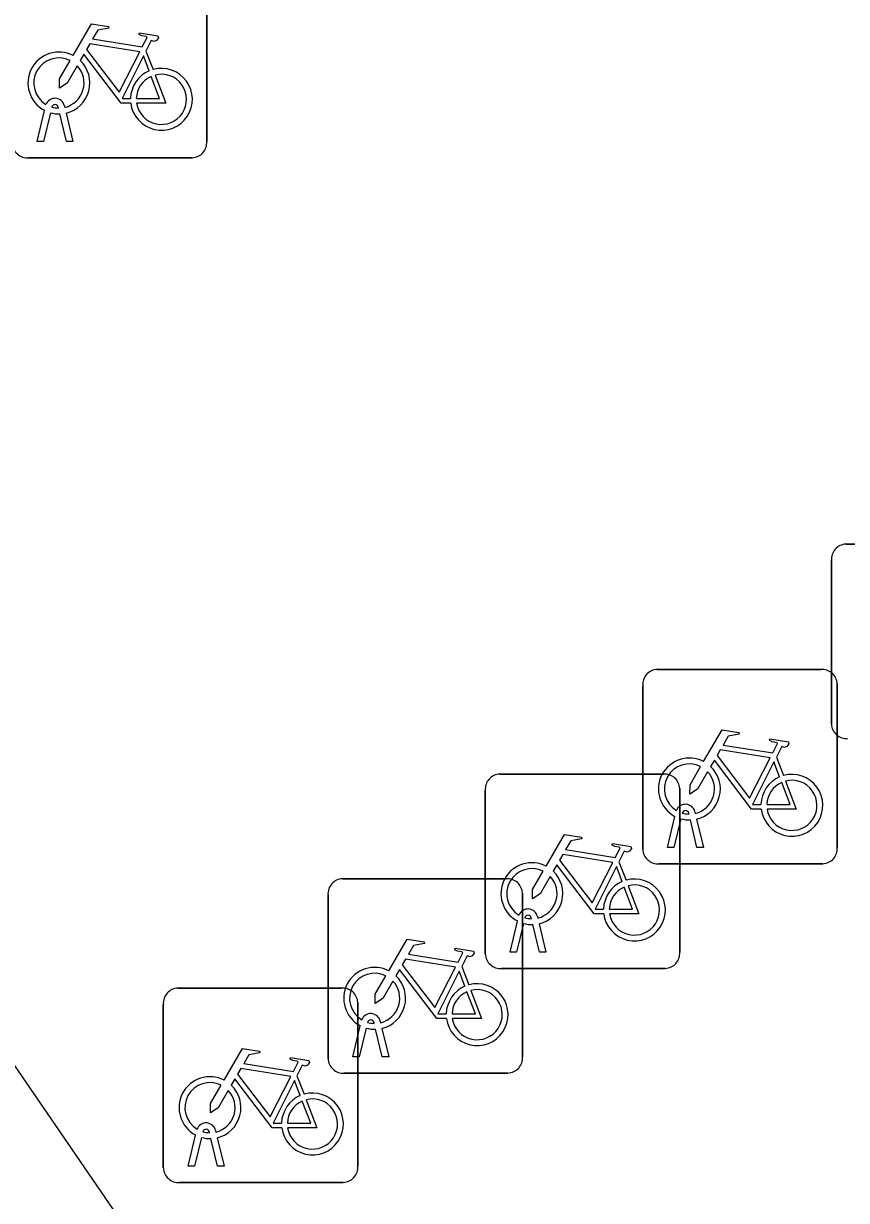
# Model space of a CAD drawing. Extents: x 158352 to 159489, y 383828 to 384597.
# Drawn here: x 158508.39 to 158512.62, y 384244.8 to 384250.85 of the extents above; entities that cross this region are included whole.
import ezdxf

# ---------------------------------------------------------------- set-up
doc = ezdxf.new("R2010")
doc.units = 0
doc.layers.add('IMGEO_Fietsenrek', color=7, linetype='Continuous')
doc.layers.add('IMGEO_Voetpad_open', color=7, linetype='Continuous')

msp = doc.modelspace()

# ---------------------------------------------------------------- linework, layer by layer
at = {"layer": 'IMGEO_Fietsenrek'}
for p, q in [((158509.3295, 384251.0891), (158509.3295, 384250.2482)), ((158509.3295, 384250.2482), (158509.3295, 384251.0891)), ((158509.0172, 384250.7132), (158509.0535, 384250.618)), ((158508.4575, 384250.2483), (158508.4958, 384250.4083)), ((158508.5262, 384250.3961), (158508.4909, 384250.2483)), ((158508.5679, 384250.4199), (158508.5669, 384250.4242)), ((158508.5986, 384250.4314), (158508.6004, 384250.4235)), ((158508.6074, 384250.3943), (158508.6424, 384250.2483)), ((158508.609, 384250.2483), (158508.5751, 384250.39)), ((158508.4909, 384250.2483), (158508.4575, 384250.2483)), ((158508.6424, 384250.2483), (158508.609, 384250.2483)), ((158509.2551, 384250.1645), (158508.4142, 384250.1645)), ((158508.4142, 384250.1645), (158509.2551, 384250.1645)), ((158512.6129, 384248.1785), (158513.4538, 384248.1785)), ((158513.4538, 384248.1785), (158512.6129, 384248.1785)), ((158512.5385, 384247.2539), (158512.5385, 384248.0948)), ((158512.5385, 384248.0948), (158512.5385, 384247.2539)), ((158511.6439, 384247.5345), (158512.4848, 384247.5345)), ((158512.4848, 384247.5345), (158511.6439, 384247.5345)), ((158511.5695, 384246.6099), (158511.5695, 384247.4508)), ((158511.5695, 384247.4508), (158511.5695, 384246.6099)), ((158512.5685, 384247.4601), (158512.5685, 384246.6192)), ((158512.5685, 384246.6192), (158512.5685, 384247.4601)), ((158512.2562, 384247.0842), (158512.2925, 384246.989)), ((158510.8349, 384246.9965), (158511.6758, 384246.9965)), ((158511.6758, 384246.9965), (158510.8349, 384246.9965)), ((158510.7605, 384246.0719), (158510.7605, 384246.9128)), ((158510.7605, 384246.9128), (158510.7605, 384246.0719)), ((158511.7595, 384246.9221), (158511.7595, 384246.0812)), ((158511.7595, 384246.0812), (158511.7595, 384246.9221)), ((158511.6965, 384246.6193), (158511.7348, 384246.7793)), ((158511.7652, 384246.7671), (158511.7299, 384246.6193)), ((158511.8069, 384246.7909), (158511.8059, 384246.7952)), ((158511.8376, 384246.8024), (158511.8394, 384246.7945)), ((158511.8464, 384246.7653), (158511.8814, 384246.6193)), ((158511.848, 384246.6193), (158511.8141, 384246.761)), ((158511.7299, 384246.6193), (158511.6965, 384246.6193)), ((158511.8814, 384246.6193), (158511.848, 384246.6193)), ((158511.4472, 384246.5462), (158511.4835, 384246.451)), ((158512.4941, 384246.5355), (158511.6532, 384246.5355)), ((158511.6532, 384246.5355), (158512.4941, 384246.5355)), ((158510.0269, 384246.4585), (158510.8678, 384246.4585)), ((158510.8678, 384246.4585), (158510.0269, 384246.4585)), ((158509.9525, 384245.5339), (158509.9525, 384246.3748)), ((158509.9525, 384246.3748), (158509.9525, 384245.5339)), ((158510.9515, 384246.3841), (158510.9515, 384245.5432)), ((158510.9515, 384245.5432), (158510.9515, 384246.3841)), ((158510.8875, 384246.0813), (158510.9258, 384246.2413)), ((158510.9562, 384246.2291), (158510.9209, 384246.0813)), ((158510.9979, 384246.2529), (158510.9969, 384246.2572)), ((158511.039, 384246.0813), (158511.0051, 384246.223)), ((158511.0286, 384246.2644), (158511.0304, 384246.2565)), ((158511.0374, 384246.2273), (158511.0724, 384246.0813)), ((158510.9209, 384246.0813), (158510.8875, 384246.0813)), ((158511.0724, 384246.0813), (158511.039, 384246.0813)), ((158510.6392, 384246.0082), (158510.6755, 384245.913)), ((158511.6851, 384245.9975), (158510.8442, 384245.9975)), ((158510.8442, 384245.9975), (158511.6851, 384245.9975)), ((158509.1809, 384245.8965), (158510.0218, 384245.8965)), ((158510.0218, 384245.8965), (158509.1809, 384245.8965)), ((158509.1065, 384244.9719), (158509.1065, 384245.8128)), ((158509.1065, 384245.8128), (158509.1065, 384244.9719)), ((158510.1055, 384245.8221), (158510.1055, 384244.9812)), ((158510.1055, 384244.9812), (158510.1055, 384245.8221)), ((158510.0795, 384245.5433), (158510.1178, 384245.7033)), ((158510.1482, 384245.6911), (158510.1129, 384245.5433)), ((158510.1899, 384245.7149), (158510.1889, 384245.7192)), ((158510.231, 384245.5433), (158510.1971, 384245.685)), ((158510.2206, 384245.7264), (158510.2224, 384245.7185)), ((158510.2294, 384245.6893), (158510.2644, 384245.5433)), ((158510.1129, 384245.5433), (158510.0795, 384245.5433)), ((158510.2644, 384245.5433), (158510.231, 384245.5433)), ((158509.7932, 384245.4462), (158509.8295, 384245.351)), ((158510.8771, 384245.4595), (158510.0362, 384245.4595)), ((158510.0362, 384245.4595), (158510.8771, 384245.4595)), ((158509.2335, 384244.9813), (158509.2718, 384245.1413)), ((158509.3022, 384245.1291), (158509.2669, 384244.9813)), ((158509.3439, 384245.1529), (158509.3429, 384245.1572)), ((158509.3746, 384245.1644), (158509.3764, 384245.1565)), ((158509.385, 384244.9813), (158509.3511, 384245.123)), ((158509.3834, 384245.1273), (158509.4184, 384244.9813)), ((158509.2669, 384244.9813), (158509.2335, 384244.9813)), ((158509.4184, 384244.9813), (158509.385, 384244.9813)), ((158510.0311, 384244.8975), (158509.1902, 384244.8975)), ((158509.1902, 384244.8975), (158510.0311, 384244.8975))]:
    msp.add_line(p, q, dxfattribs=at)
for points in [[(158508.6431, 384250.6902), (158508.7378, 384250.8537), (158508.824, 384250.8399), (158508.8257, 384250.8312), (158508.7696, 384250.8203), (158508.7434, 384250.775), (158508.9986, 384250.7342)], [(158508.9986, 384250.7342), (158509.0236, 384250.783), (158509.0185, 384250.787), (158508.9953, 384250.7907), (158508.9826, 384250.7982), (158508.9816, 384250.8013), (158508.9838, 384250.8059), (158509.0786, 384250.7908), (158509.0809, 384250.7805), (158509.0715, 384250.7681), (158509.0591, 384250.7617), (158509.0446, 384250.7679), (158509.0172, 384250.7132)], [(158508.9388, 384250.4455), (158508.8891, 384250.4456), (158508.6984, 384250.6973), (158508.6794, 384250.6645)], [(158508.9857, 384250.709), (158508.7289, 384250.75), (158508.7122, 384250.7212), (158508.8792, 384250.5009), (158508.9857, 384250.709)], [(158508.6638, 384250.6377), (158508.6122, 384250.5485), (158508.5723, 384250.5225), (158508.5735, 384250.57), (158508.628, 384250.6642)], [(158509.0337, 384250.611), (158509.0044, 384250.6878), (158508.895, 384250.4697), (158508.9377, 384250.4696)], [(158508.9677, 384250.4695), (158509.0876, 384250.4693), (158509.0444, 384250.5829)], [(158509.0642, 384250.5898), (158509.1192, 384250.4452), (158508.9691, 384250.4455)], [(158511.8821, 384247.0612), (158511.9768, 384247.2247), (158512.063, 384247.2109), (158512.0647, 384247.2022), (158512.0086, 384247.1913), (158511.9824, 384247.146), (158512.2376, 384247.1052)], [(158512.2376, 384247.1052), (158512.2626, 384247.154), (158512.2575, 384247.158), (158512.2343, 384247.1617), (158512.2216, 384247.1692), (158512.2206, 384247.1723), (158512.2228, 384247.1769), (158512.3176, 384247.1618), (158512.3199, 384247.1515), (158512.3105, 384247.1391), (158512.2981, 384247.1327), (158512.2836, 384247.1389), (158512.2562, 384247.0842)], [(158512.1778, 384246.8165), (158512.1281, 384246.8166), (158511.9374, 384247.0683), (158511.9184, 384247.0355)], [(158512.2247, 384247.08), (158511.9679, 384247.121), (158511.9512, 384247.0922), (158512.1182, 384246.8719), (158512.2247, 384247.08)], [(158511.9028, 384247.0087), (158511.8512, 384246.9195), (158511.8113, 384246.8935), (158511.8125, 384246.941), (158511.867, 384247.0352)], [(158512.2727, 384246.982), (158512.2434, 384247.0588), (158512.134, 384246.8407), (158512.1767, 384246.8406)], [(158512.2067, 384246.8405), (158512.3266, 384246.8403), (158512.2834, 384246.9539)], [(158512.3032, 384246.9608), (158512.3582, 384246.8162), (158512.2081, 384246.8165)], [(158511.0731, 384246.5232), (158511.1678, 384246.6867), (158511.254, 384246.6729), (158511.2557, 384246.6642), (158511.1996, 384246.6533), (158511.1734, 384246.608), (158511.4286, 384246.5672)], [(158511.4157, 384246.542), (158511.1589, 384246.583), (158511.1422, 384246.5542), (158511.3092, 384246.3339), (158511.4157, 384246.542)], [(158511.4286, 384246.5672), (158511.4536, 384246.616), (158511.4485, 384246.62), (158511.4253, 384246.6237), (158511.4126, 384246.6312), (158511.4116, 384246.6343), (158511.4138, 384246.6389), (158511.5086, 384246.6238), (158511.5109, 384246.6135), (158511.5015, 384246.6011), (158511.4891, 384246.5947), (158511.4746, 384246.6009), (158511.4472, 384246.5462)], [(158511.3688, 384246.2785), (158511.3191, 384246.2786), (158511.1284, 384246.5303), (158511.1094, 384246.4975)], [(158511.4637, 384246.444), (158511.4344, 384246.5208), (158511.325, 384246.3027), (158511.3677, 384246.3026)], [(158511.0938, 384246.4707), (158511.0422, 384246.3815), (158511.0023, 384246.3555), (158511.0035, 384246.403), (158511.058, 384246.4972)], [(158511.3977, 384246.3025), (158511.5176, 384246.3023), (158511.4744, 384246.4159)], [(158511.4942, 384246.4228), (158511.5492, 384246.2782), (158511.3991, 384246.2785)], [(158510.2651, 384245.9852), (158510.3598, 384246.1487), (158510.446, 384246.1349), (158510.4477, 384246.1262), (158510.3916, 384246.1153), (158510.3654, 384246.07), (158510.6206, 384246.0292)], [(158510.6206, 384246.0292), (158510.6456, 384246.078), (158510.6405, 384246.082), (158510.6173, 384246.0857), (158510.6046, 384246.0932), (158510.6036, 384246.0963), (158510.6058, 384246.1009), (158510.7006, 384246.0858), (158510.7029, 384246.0755), (158510.6935, 384246.0631), (158510.6811, 384246.0567), (158510.6666, 384246.0629), (158510.6392, 384246.0082)], [(158510.6077, 384246.004), (158510.3509, 384246.045), (158510.3342, 384246.0162), (158510.5012, 384245.7959), (158510.6077, 384246.004)], [(158510.5608, 384245.7405), (158510.5111, 384245.7406), (158510.3204, 384245.9923), (158510.3014, 384245.9595)], [(158510.6557, 384245.906), (158510.6264, 384245.9828), (158510.517, 384245.7647), (158510.5597, 384245.7646)], [(158510.2858, 384245.9327), (158510.2342, 384245.8435), (158510.1943, 384245.8175), (158510.1955, 384245.865), (158510.25, 384245.9592)], [(158510.5897, 384245.7645), (158510.7096, 384245.7643), (158510.6664, 384245.8779)], [(158510.6862, 384245.8848), (158510.7412, 384245.7402), (158510.5911, 384245.7405)], [(158509.4191, 384245.4232), (158509.5138, 384245.5867), (158509.6, 384245.5729), (158509.6017, 384245.5642), (158509.5456, 384245.5533), (158509.5194, 384245.508), (158509.7746, 384245.4672)], [(158509.7746, 384245.4672), (158509.7996, 384245.516), (158509.7945, 384245.52), (158509.7713, 384245.5237), (158509.7586, 384245.5312), (158509.7576, 384245.5343), (158509.7598, 384245.5389), (158509.8546, 384245.5238), (158509.8569, 384245.5135), (158509.8475, 384245.5011), (158509.8351, 384245.4947), (158509.8206, 384245.5009), (158509.7932, 384245.4462)], [(158509.7617, 384245.442), (158509.5049, 384245.483), (158509.4882, 384245.4542), (158509.6552, 384245.2339), (158509.7617, 384245.442)], [(158509.4398, 384245.3707), (158509.3882, 384245.2815), (158509.3483, 384245.2555), (158509.3495, 384245.303), (158509.404, 384245.3972)], [(158509.7148, 384245.1785), (158509.6651, 384245.1786), (158509.4744, 384245.4303), (158509.4554, 384245.3975)], [(158509.8097, 384245.344), (158509.7804, 384245.4208), (158509.671, 384245.2027), (158509.7137, 384245.2026)], [(158509.7437, 384245.2025), (158509.8636, 384245.2023), (158509.8204, 384245.3159)], [(158509.8402, 384245.3228), (158509.8952, 384245.1782), (158509.7451, 384245.1785)]]:
    msp.add_lwpolyline(points, dxfattribs=at)
for centre, radius, start, end in [((158508.5701, 384250.5489), 0.159, 62.67661, 242.13685), ((158508.5701, 384250.5489), 0.129, 63.31916, 238.90302), ((158508.5701, 384250.5489), 0.129, 283.60429, 43.43025), ((158508.5701, 384250.5489), 0.159, 283.5766, 46.60424), ((158509.0967, 384250.4649), 0.159, 113.3408, 178.32165), ((158509.0967, 384250.4649), 0.159, 187.0065, 105.77075), ((158509.0967, 384250.4649), 0.129, 113.92302, 177.95563), ((158509.0967, 384250.4649), 0.129, 188.67146, 104.58832), ((158508.5499, 384250.4203), 0.0499, 12.8025, 158.69338), ((158508.5701, 384250.5489), 0.159, 253.99666, 271.78671), ((158508.5499, 384250.4203), 0.0174, 12.8025, 163.45023), ((158508.5701, 384250.5489), 0.129, 253.41502, 269.02044), ((158508.4084, 384250.2422), 0.0779, 182.4484, 274.28452), ((158508.4084, 384250.2422), 0.0779, 182.4484, 274.28452), ((158509.2518, 384250.2424), 0.0779, 272.4484, 4.28452), ((158509.2518, 384250.2424), 0.0779, 272.4484, 4.28452), ((158512.6162, 384248.1006), 0.0779, 92.4484, 184.28452), ((158512.6162, 384248.1006), 0.0779, 92.4484, 184.28452), ((158511.6472, 384247.4566), 0.0779, 92.4484, 184.28452), ((158511.6472, 384247.4566), 0.0779, 92.4484, 184.28452), ((158512.4906, 384247.4568), 0.0779, 2.4484, 94.28452), ((158512.4906, 384247.4568), 0.0779, 2.4484, 94.28452), ((158512.6164, 384247.2572), 0.0779, 182.4484, 274.28452), ((158512.6164, 384247.2572), 0.0779, 182.4484, 274.28452), ((158511.8091, 384246.9199), 0.159, 62.67661, 242.13685), ((158511.8091, 384246.9199), 0.129, 63.31916, 238.90302), ((158511.8091, 384246.9199), 0.129, 283.60429, 43.43025), ((158511.8091, 384246.9199), 0.159, 283.5766, 46.60424), ((158510.8382, 384246.9186), 0.0779, 92.4484, 184.28452), ((158510.8382, 384246.9186), 0.0779, 92.4484, 184.28452), ((158511.6816, 384246.9188), 0.0779, 2.4484, 94.28452), ((158511.6816, 384246.9188), 0.0779, 2.4484, 94.28452), ((158512.3357, 384246.8359), 0.159, 113.3408, 178.32165), ((158512.3357, 384246.8359), 0.159, 187.0065, 105.77075), ((158512.3357, 384246.8359), 0.129, 113.92302, 177.95563), ((158512.3357, 384246.8359), 0.129, 188.67146, 104.58832), ((158511.7889, 384246.7913), 0.0499, 12.8025, 158.69338), ((158511.8091, 384246.9199), 0.159, 253.99666, 271.78671), ((158511.7889, 384246.7913), 0.0174, 12.8025, 163.45023), ((158511.8091, 384246.9199), 0.129, 253.41502, 269.02044), ((158511.6474, 384246.6132), 0.0779, 182.4484, 274.28452), ((158511.6474, 384246.6132), 0.0779, 182.4484, 274.28452), ((158512.4908, 384246.6134), 0.0779, 272.4484, 4.28452), ((158512.4908, 384246.6134), 0.0779, 272.4484, 4.28452), ((158511.0001, 384246.3819), 0.159, 62.67661, 242.13685), ((158511.0001, 384246.3819), 0.129, 63.31916, 238.90302), ((158511.0001, 384246.3819), 0.129, 283.60429, 43.43025), ((158511.0001, 384246.3819), 0.159, 283.5766, 46.60424), ((158510.0302, 384246.3806), 0.0779, 92.4484, 184.28452), ((158510.0302, 384246.3806), 0.0779, 92.4484, 184.28452), ((158510.8736, 384246.3808), 0.0779, 2.4484, 94.28452), ((158510.8736, 384246.3808), 0.0779, 2.4484, 94.28452), ((158511.5267, 384246.2979), 0.159, 113.3408, 178.32165), ((158511.5267, 384246.2979), 0.159, 187.0065, 105.77075), ((158511.5267, 384246.2979), 0.129, 113.92302, 177.95563), ((158511.5267, 384246.2979), 0.129, 188.67146, 104.58832), ((158510.9799, 384246.2533), 0.0499, 12.8025, 158.69338), ((158511.0001, 384246.3819), 0.159, 253.99666, 271.78671), ((158510.9799, 384246.2533), 0.0174, 12.8025, 163.45023), ((158511.0001, 384246.3819), 0.129, 253.41502, 269.02044), ((158510.8384, 384246.0752), 0.0779, 182.4484, 274.28452), ((158510.8384, 384246.0752), 0.0779, 182.4484, 274.28452), ((158511.6818, 384246.0754), 0.0779, 272.4484, 4.28452), ((158511.6818, 384246.0754), 0.0779, 272.4484, 4.28452), ((158510.1921, 384245.8439), 0.159, 62.67661, 242.13685), ((158510.1921, 384245.8439), 0.129, 63.31916, 238.90302), ((158510.1921, 384245.8439), 0.129, 283.60429, 43.43025), ((158510.1921, 384245.8439), 0.159, 283.5766, 46.60424), ((158510.7187, 384245.7599), 0.159, 187.0065, 105.77075), ((158509.1842, 384245.8186), 0.0779, 92.4484, 184.28452), ((158509.1842, 384245.8186), 0.0779, 92.4484, 184.28452), ((158510.0276, 384245.8188), 0.0779, 2.4484, 94.28452), ((158510.0276, 384245.8188), 0.0779, 2.4484, 94.28452), ((158510.7187, 384245.7599), 0.159, 113.3408, 178.32165), ((158510.7187, 384245.7599), 0.129, 113.92302, 177.95563), ((158510.7187, 384245.7599), 0.129, 188.67146, 104.58832), ((158510.1719, 384245.7153), 0.0499, 12.8025, 158.69338), ((158510.1921, 384245.8439), 0.159, 253.99666, 271.78671), ((158510.1719, 384245.7153), 0.0174, 12.8025, 163.45023), ((158510.1921, 384245.8439), 0.129, 253.41502, 269.02044), ((158510.0304, 384245.5372), 0.0779, 182.4484, 274.28452), ((158510.0304, 384245.5372), 0.0779, 182.4484, 274.28452), ((158510.8738, 384245.5374), 0.0779, 272.4484, 4.28452), ((158510.8738, 384245.5374), 0.0779, 272.4484, 4.28452), ((158509.3461, 384245.2819), 0.159, 62.67661, 242.13685), ((158509.3461, 384245.2819), 0.129, 63.31916, 238.90302), ((158509.3461, 384245.2819), 0.129, 283.60429, 43.43025), ((158509.3461, 384245.2819), 0.159, 283.5766, 46.60424), ((158509.8727, 384245.1979), 0.159, 113.3408, 178.32165), ((158509.8727, 384245.1979), 0.159, 187.0065, 105.77075), ((158509.8727, 384245.1979), 0.129, 113.92302, 177.95563), ((158509.8727, 384245.1979), 0.129, 188.67146, 104.58832), ((158509.3259, 384245.1533), 0.0499, 12.8025, 158.69338), ((158509.3461, 384245.2819), 0.159, 253.99666, 271.78671), ((158509.3259, 384245.1533), 0.0174, 12.8025, 163.45023), ((158509.3461, 384245.2819), 0.129, 253.41502, 269.02044), ((158509.1844, 384244.9752), 0.0779, 182.4484, 274.28452), ((158509.1844, 384244.9752), 0.0779, 182.4484, 274.28452), ((158510.0278, 384244.9754), 0.0779, 272.4484, 4.28452), ((158510.0278, 384244.9754), 0.0779, 272.4484, 4.28452)]:
    msp.add_arc(centre, radius, start, end, dxfattribs=at)
at = {"layer": 'IMGEO_Voetpad_open'}
msp.add_lwpolyline([(158478.902, 384288.452), (158500, 384257.671), (158505.258, 384250), (158510.568, 384242.247)], dxfattribs=at)

doc.saveas('drawing.dxf')
